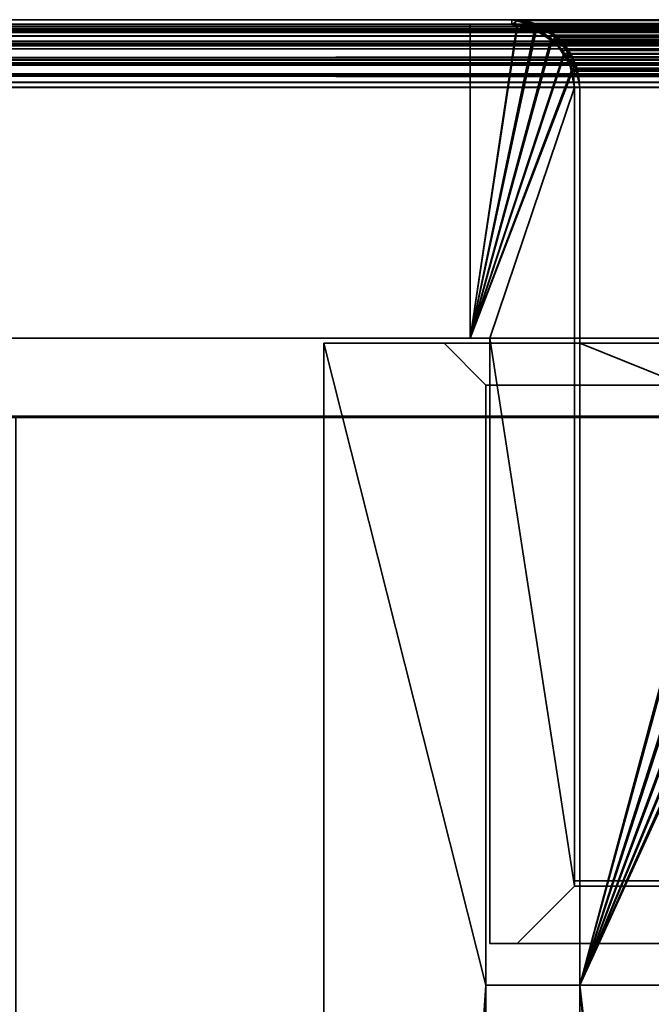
# Model space of a CAD drawing. Header units: millimetres. Extents: x -490 to 6690, y -115 to 152.
# Tile 289 of 656: x 1110 to 1140, y 105 to 152. Entities that reach past the tile are written whole.
import ezdxf

# ---------------------------------------------------------------- set-up
doc = ezdxf.new("R2010")
doc.units = ezdxf.units.MM
doc.layers.add('151', color=253, linetype='Continuous')

# ---------------------------------------------------------------- blocks, each defined once
blk = doc.blocks.new('UG_SURFACE_002')
at = {"layer": '151', "color": 252, "linetype": 'Continuous', "lineweight": 35}
for points in [[(960, 133.2, 2202.5), (2040, 133.2, 2202.5), (1890, 133.2, 2052.5), (1110, 133.2, 2052.5)], [(2040, -6.2, 2202.5), (2040, 133.2, 2202.5), (960, 133.2, 2202.5), (960, -6.2, 2202.5)], [(1110, -6.2, 2052.5), (1110, 133.2, 2052.5), (1890, 133.2, 2052.5), (1890, -6.2, 2052.5)]]:
    blk.add_3dface(points, dxfattribs=at)
blk = doc.blocks.new('UG_SURFACE_131')
at = {"layer": '151', "color": 254, "linetype": 'Continuous', "lineweight": 35}
for points in [[(1124.75, 136.75, 2032.75), (1124.75, -10, 2032.75), (1132.5, 106, 2025)], [(1132.5, 106, 2025), (1132.5, 134.75, 2025), (1130.5, 136.75, 2027), (1124.75, 136.75, 2032.75)], [(1124.75, 136.75, -7.5), (1130.5, 136.75, -7.5), (1132.5, 134.75, -7.5), (1132.5, 106, -7.5)], [(1132.5, 106, -7.5), (1124.75, -10, -7.5), (1124.75, 136.75, -7.5)], [(1124.75, -10, 2032.75), (1124.75, 136.75, 2032.75), (1124.75, 136.75, -7.5), (1124.75, -10, -7.5)], [(1124.75, 136.75, 2032.75), (1130.5, 136.75, 2027), (1130.5, 136.75, -7.5), (1124.75, 136.75, -7.5)], [(1130.5, 136.75, 2027), (1132.5, 134.75, 2025), (1132.5, 134.75, -7.5), (1130.5, 136.75, -7.5)], [(1137, 136.75, 2020.5), (1143.75, 136.75, 2013.75), (1143.75, 136.75, -7.5), (1137, 136.75, -7.5)], [(1137, 106, 2020.5), (1137, 136.75, 2020.5), (1137, 136.75, -7.5), (1137, 106, -7.5)], [(1145.324, 136.348, 2012.176), (1143.75, 136.75, 2013.75), (1137, 136.75, 2020.5), (1137, 106, 2020.5)], [(1148.69, 132.052, -7.5), (1137, 136.75, -7.5), (1143.75, 136.75, -7.5), (1145.332, 136.435, -7.5)], [(1137, 106, -7.5), (1137, 136.75, -7.5), (1148.69, 132.052, -7.5), (1148.75, 131.75, -7.5)], [(1146.682, 135.674, 2010.818), (1146.148, 136.138, 2011.352), (1145.324, 136.348, 2012.176), (1137, 106, 2020.5)], [(1147.766, 134.72, 2009.734), (1147.753, 134.745, 2009.747), (1146.682, 135.674, 2010.818), (1137, 106, 2020.5)], [(1132.5, 134.75, 2025), (1132.5, 106, 2025), (1132.5, 106, -7.5), (1132.5, 134.75, -7.5)], [(1137, 106, 2020.5), (1148.467, 133.372, 2009.033), (1147.766, 134.72, 2009.734)], [(1148.702, 132.05, 2008.798), (1148.503, 133.303, 2008.997), (1148.467, 133.372, 2009.033), (1137, 106, 2020.5)], [(1137, 106, 2020.5), (1137, 21, 2020.5), (1148.75, 131.75, 2008.75), (1148.702, 132.05, 2008.798)], [(1141, 13, 2016.5), (1145, 13, 2012.5), (1148.75, 131.75, 2008.75), (1137, 21, 2020.5)], [(1148.75, 131.75, -7.5), (1148.75, 5, -7.5), (1137, 106, -7.5)], [(1132.5, 21, 2025), (1132.5, 106, 2025), (1124.75, -10, 2032.75)], [(1124.75, -10, -7.5), (1132.5, 106, -7.5), (1132.5, 21, -7.5)], [(1132.5, 106, 2025), (1137, 106, 2020.5), (1137, 106, -7.5), (1132.5, 106, -7.5)], [(1132.5, 21, 2025), (1137, 21, 2020.5), (1137, 106, 2020.5), (1132.5, 106, 2025)], [(1132.5, 106, -7.5), (1137, 106, -7.5), (1137, 21, -7.5), (1132.5, 21, -7.5)], [(1137, 21, -7.5), (1137, 106, -7.5), (1145, 13, -7.5), (1141, 13, -7.5)], [(1145, 13, -7.5), (1137, 106, -7.5), (1148.75, 5, -7.5)]]:
    blk.add_3dface(points, dxfattribs=at)
blk = doc.blocks.new('UG_SURFACE_132')
at = {"layer": '151', "color": 7, "linetype": 'Continuous', "lineweight": 35}
for points in [[(1137, 137, -7.5), (1143.75, 137, -7.5), (1143.75, 136.75, -7.5), (1137, 136.75, -7.5)], [(1137, 137, 2020.5), (1137, 137, -7.5), (1137, 136.75, -7.5), (1137, 136.75, 2020.5)], [(1143.75, 137, 2013.75), (1143.75, 137, -7.5), (1137, 137, -7.5), (1137, 137, 2020.5)], [(1143.75, 137, 2013.75), (1137, 137, 2020.5), (1137, 136.75, 2020.5), (1143.75, 136.75, 2013.75)], [(1143.75, 136.75, 2013.75), (1137, 136.75, 2020.5), (1137, 136.75, -7.5), (1143.75, 136.75, -7.5)]]:
    blk.add_3dface(points, dxfattribs=at)
blk = doc.blocks.new('UG_SURFACE_133')
at = {"layer": '151', "color": 254, "linetype": 'Continuous', "lineweight": 35}
for points in [[(1124.75, 136.75, 2032.75), (1130.5, 136.75, 2027), (1132.5, 134.75, 2025), (1132.5, 106, 2025)], [(1132.5, 106, 2025), (1124.75, -10, 2032.75), (1124.75, 136.75, 2032.75)], [(1869.5, 136.75, 2027), (1130.5, 136.75, 2027), (1124.75, 136.75, 2032.75), (1875.25, 136.75, 2032.75)], [(1875.25, -10, 2032.75), (1875.25, 136.75, 2032.75), (1124.75, 136.75, 2032.75), (1124.75, -10, 2032.75)], [(1869.5, 136.75, 2027), (1867.5, 134.75, 2025), (1132.5, 134.75, 2025), (1130.5, 136.75, 2027)], [(1856.25, 136.75, 2013.75), (1143.75, 136.75, 2013.75), (1137, 136.75, 2020.5), (1863, 136.75, 2020.5)], [(1863, 106, 2020.5), (1863, 136.75, 2020.5), (1137, 136.75, 2020.5), (1137, 106, 2020.5)], [(1137, 106, 2020.5), (1137, 136.75, 2020.5), (1143.75, 136.75, 2013.75), (1145.19, 136.501, 2012.31)], [(1145.19, 136.501, 2012.31), (1145.429, 136.46, 2012.071), (1146.494, 135.82, 2011.006), (1137, 106, 2020.5)], [(1137, 106, 2020.5), (1146.494, 135.82, 2011.006), (1147.118, 135.446, 2010.382), (1147.616, 134.82, 2009.884)], [(1867.5, 134.75, 2025), (1867.5, 106, 2025), (1132.5, 106, 2025), (1132.5, 134.75, 2025)], [(1137, 106, 2020.5), (1147.616, 134.82, 2009.884), (1148.106, 134.205, 2009.394), (1148.38, 133.537, 2009.12)], [(1148.38, 133.537, 2009.12), (1148.576, 133.058, 2008.924), (1148.698, 132.138, 2008.802), (1137, 106, 2020.5)], [(1148.698, 132.138, 2008.802), (1148.75, 131.75, 2008.75), (1137, 21, 2020.5), (1137, 106, 2020.5)], [(1137, 21, 2020.5), (1148.75, 131.75, 2008.75), (1145, 13, 2012.5), (1141, 13, 2016.5)], [(1124.75, -10, 2032.75), (1132.5, 106, 2025), (1132.5, 21, 2025)], [(1863, 106, 2020.5), (1137, 106, 2020.5), (1132.5, 106, 2025), (1867.5, 106, 2025)], [(1132.5, 106, 2025), (1137, 106, 2020.5), (1137, 21, 2020.5), (1132.5, 21, 2025)]]:
    blk.add_3dface(points, dxfattribs=at)
blk = doc.blocks.new('UG_SURFACE_134')
at = {"layer": '151', "color": 7, "linetype": 'Continuous', "lineweight": 35}
for points in [[(1143.75, 136.75, 2013.75), (1137, 136.75, 2020.5), (1137, 137, 2020.5), (1143.75, 137, 2013.75)], [(1863, 137, 2020.5), (1856.25, 137, 2013.75), (1143.75, 137, 2013.75), (1137, 137, 2020.5)], [(1863, 137, 2020.5), (1137, 137, 2020.5), (1137, 136.75, 2020.5), (1863, 136.75, 2020.5)], [(1863, 136.75, 2020.5), (1137, 136.75, 2020.5), (1143.75, 136.75, 2013.75), (1856.25, 136.75, 2013.75)]]:
    blk.add_3dface(points, dxfattribs=at)
blk = doc.blocks.new('UG_SURFACE_169')
at = {"layer": '151', "color": 7, "linetype": 'Continuous', "lineweight": 35}
for points in [[(1133.75, 152.25, 2023.75), (1133.75, 152.25, -7.5), (1059.75, 152.25, -7.5), (1059.75, 152.25, 2097.75)], [(1059.75, 152.25, -7.5), (1133.75, 152.25, -7.5), (1133.75, 152, -7.5), (1059.75, 152, -7.5)], [(1059.75, 152, 2097.75), (1133.75, 152, 2023.75), (1133.75, 152.25, 2023.75), (1059.75, 152.25, 2097.75)], [(1133.75, 152, 2023.75), (1059.75, 152, 2097.75), (1059.75, 152, -7.5), (1133.75, 152, -7.5)], [(1134.863, 152.039, -7.5), (1133.75, 152.25, 2023.75), (1134.937, 151.947, 2022.563)], [(1134.863, 152.039, -7.5), (1133.927, 152.216, -7.5), (1133.75, 152.25, 2023.75)], [(1133.927, 152.216, -7.5), (1133.75, 152.25, -7.5), (1133.75, 152.25, 2023.75)], [(1133.914, 151.969, -7.5), (1133.75, 152, -7.5), (1133.75, 152.25, -7.5), (1133.927, 152.216, -7.5)], [(1134.937, 151.947, 2022.563), (1133.75, 152.25, 2023.75), (1133.75, 152, 2023.75), (1134.848, 151.737, 2022.652)], [(1133.75, 152, -7.5), (1133.914, 151.969, -7.5), (1134.848, 151.737, 2022.652)], [(1134.848, 151.737, 2022.652), (1133.75, 152, 2023.75), (1133.75, 152, -7.5)], [(1134.777, 151.803, -7.5), (1133.914, 151.969, -7.5), (1133.927, 152.216, -7.5), (1134.863, 152.039, -7.5)], [(1134.848, 151.737, 2022.652), (1133.914, 151.969, -7.5), (1134.777, 151.803, -7.5)], [(1134.846, 151.79, -7.5), (1134.777, 151.803, -7.5), (1134.863, 152.039, -7.5), (1134.937, 152.026, -7.5)], [(1134.852, 151.786, -7.5), (1134.846, 151.79, -7.5), (1134.937, 152.026, -7.5), (1134.945, 152.02, -7.5)], [(1134.848, 151.737, 2022.652), (1135.11, 151.674, 2022.39), (1135.309, 151.852, 2022.192), (1134.937, 151.947, 2022.563)], [(1134.945, 152.02, -7.5), (1135.695, 151.529, -7.5), (1135.545, 151.334, -7.5), (1134.852, 151.786, -7.5)], [(1134.937, 151.947, 2022.563), (1134.937, 152.026, -7.5), (1134.863, 152.039, -7.5)], [(1134.937, 151.947, 2022.563), (1134.945, 152.02, -7.5), (1134.937, 152.026, -7.5)], [(1135.695, 151.529, -7.5), (1134.945, 152.02, -7.5), (1134.937, 151.947, 2022.563)], [(1135.695, 151.529, -7.5), (1134.937, 151.947, 2022.563), (1135.309, 151.852, 2022.192)], [(1134.848, 151.737, 2022.652), (1134.777, 151.803, -7.5), (1134.846, 151.79, -7.5)], [(1134.846, 151.79, -7.5), (1134.852, 151.786, -7.5), (1134.848, 151.737, 2022.652)], [(1135.11, 151.674, 2022.39), (1134.848, 151.737, 2022.652), (1134.852, 151.786, -7.5)], [(1134.852, 151.786, -7.5), (1135.545, 151.334, -7.5), (1135.864, 151.101, 2021.636)], [(1135.864, 151.101, 2021.636), (1135.11, 151.674, 2022.39), (1134.852, 151.786, -7.5)], [(1136.021, 151.235, 2021.479), (1135.309, 151.852, 2022.192), (1135.11, 151.674, 2022.39), (1135.864, 151.101, 2021.636)], [(1135.309, 151.852, 2022.192), (1136.048, 151.298, -7.5), (1135.695, 151.529, -7.5)], [(1135.309, 151.852, 2022.192), (1136.021, 151.235, 2021.479), (1136.048, 151.298, -7.5)], [(1135.871, 151.121, -7.5), (1135.545, 151.334, -7.5), (1135.695, 151.529, -7.5), (1136.048, 151.298, -7.5)], [(1135.545, 151.334, -7.5), (1135.871, 151.121, -7.5), (1135.864, 151.101, 2021.636)], [(1135.864, 151.101, 2021.636), (1135.96, 151.029, 2021.54), (1136.021, 151.235, 2021.479)], [(1135.96, 151.029, 2021.54), (1135.864, 151.101, 2021.636), (1135.871, 151.121, -7.5)], [(1136.048, 151.298, -7.5), (1136.352, 150.843, -7.5), (1136.154, 150.702, -7.5), (1135.871, 151.121, -7.5)], [(1135.871, 151.121, -7.5), (1136.454, 150.299, 2021.046), (1135.96, 151.029, 2021.54)], [(1135.871, 151.121, -7.5), (1136.154, 150.702, -7.5), (1136.523, 150.093, 2020.977)], [(1136.523, 150.093, 2020.977), (1136.454, 150.299, 2021.046), (1135.871, 151.121, -7.5)], [(1136.352, 150.947, 2021.148), (1136.021, 151.235, 2021.479), (1135.96, 151.029, 2021.54), (1136.454, 150.299, 2021.046)], [(1136.352, 150.843, -7.5), (1136.048, 151.298, -7.5), (1136.021, 151.235, 2021.479)], [(1136.021, 151.235, 2021.479), (1136.755, 150.237, -7.5), (1136.352, 150.843, -7.5)], [(1136.755, 150.237, -7.5), (1136.021, 151.235, 2021.479), (1136.352, 150.947, 2021.148)], [(1136.352, 150.947, 2021.148), (1136.764, 150.195, -7.5), (1136.755, 150.237, -7.5)], [(1136.352, 150.947, 2021.148), (1136.753, 150.176, 2020.747), (1136.764, 150.195, -7.5)], [(1136.454, 150.299, 2021.046), (1136.753, 150.176, 2020.747), (1136.352, 150.947, 2021.148)], [(1136.505, 150.18, -7.5), (1136.154, 150.702, -7.5), (1136.352, 150.843, -7.5), (1136.755, 150.237, -7.5)], [(1136.154, 150.702, -7.5), (1136.505, 150.18, -7.5), (1136.523, 150.093, 2020.977)], [(1136.753, 150.176, 2020.747), (1136.454, 150.299, 2021.046), (1136.523, 150.093, 2020.977)], [(1136.505, 150.18, -7.5), (1136.755, 150.237, -7.5), (1136.764, 150.195, -7.5)], [(1136.522, 150.101, -7.5), (1136.505, 150.18, -7.5), (1136.764, 150.195, -7.5)], [(1136.505, 150.18, -7.5), (1136.522, 150.101, -7.5), (1136.523, 150.093, 2020.977)], [(1136.764, 150.195, -7.5), (1136.807, 149.976, -7.5), (1136.564, 149.899, -7.5), (1136.522, 150.101, -7.5)], [(1136.522, 150.101, -7.5), (1136.564, 149.899, -7.5), (1136.75, 149, 2020.75)], [(1136.75, 149, 2020.75), (1136.695, 149.571, 2020.805), (1136.522, 150.101, -7.5)], [(1136.695, 149.571, 2020.805), (1136.523, 150.093, 2020.977), (1136.522, 150.101, -7.5)], [(1136.523, 150.093, 2020.977), (1136.695, 149.571, 2020.805), (1136.839, 150.01, 2020.661), (1136.753, 150.176, 2020.747)], [(1137, 149, 2020.5), (1136.839, 150.01, 2020.661), (1136.695, 149.571, 2020.805), (1136.75, 149, 2020.75)], [(1136.807, 149.976, -7.5), (1136.764, 150.195, -7.5), (1136.753, 150.176, 2020.747)], [(1136.807, 149.976, -7.5), (1136.753, 150.176, 2020.747), (1136.839, 150.01, 2020.661)], [(1136.839, 150.01, 2020.661), (1137, 149, -7.5), (1136.807, 149.976, -7.5)], [(1136.839, 150.01, 2020.661), (1137, 149, 2020.5), (1137, 149, -7.5)], [(1136.75, 149, -7.5), (1136.564, 149.899, -7.5), (1136.807, 149.976, -7.5), (1137, 149, -7.5)], [(1136.564, 149.899, -7.5), (1136.75, 149, -7.5), (1136.75, 149, 2020.75)], [(1137, 149, -7.5), (1137, 111, -7.5), (1136.75, 111, -7.5), (1136.75, 149, -7.5)], [(1136.75, 111, 2020.75), (1136.75, 149, 2020.75), (1136.75, 149, -7.5), (1136.75, 111, -7.5)], [(1136.75, 149, 2020.75), (1136.75, 111, 2020.75), (1137, 111, 2020.5), (1137, 149, 2020.5)], [(1137, 111, -7.5), (1137, 149, -7.5), (1137, 149, 2020.5), (1137, 111, 2020.5)], [(1136.75, 111, 2020.75), (1136.75, 111, -7.5), (1137, 111, -7.5), (1137, 111, 2020.5)]]:
    blk.add_3dface(points, dxfattribs=at)
blk = doc.blocks.new('UG_SURFACE_170')
at = {"layer": '151', "color": 41, "linetype": 'Continuous', "lineweight": 35}
for points in [[(1061.75, 137, -7.5), (1061.75, 152, -7.5), (1131.75, 152, -7.5), (1131.75, 137, -7.5)], [(1131.75, 152, 2025.75), (1131.75, 152, -7.5), (1061.75, 152, -7.5), (1061.75, 152, 2095.75)], [(1131.75, 137, 2025.75), (1131.75, 152, 2025.75), (1061.75, 152, 2095.75), (1061.75, 137, 2095.75)], [(1131.75, 137, -7.5), (1131.75, 152, -7.5), (1131.75, 152, 2025.75), (1131.75, 137, 2025.75)], [(1061.75, 137, 2095.75), (1061.75, 137, -7.5), (1131.75, 137, -7.5), (1131.75, 137, 2025.75)]]:
    blk.add_3dface(points, dxfattribs=at)
blk = doc.blocks.new('UG_SURFACE_171')
at = {"layer": '151', "color": 14, "linetype": 'Continuous', "lineweight": 35}
for points in [[(1131.75, 152, -7.5), (1131.75, 137, -7.5), (1131.75, 137, 2025.75), (1131.75, 152, 2025.75)], [(1131.75, 137, -7.5), (1131.75, 152, -7.5), (1133.75, 152, -7.5), (1134.02, 151.946, -7.5)], [(1134.021, 151.931, 2023.479), (1133.75, 152, 2023.75), (1131.75, 152, 2025.75), (1131.75, 137, 2025.75)], [(1133.75, 152, 2023.75), (1133.75, 152, -7.5), (1131.75, 152, -7.5), (1131.75, 152, 2025.75)], [(1134.02, 151.946, -7.5), (1134.898, 151.772, -7.5), (1134.917, 151.759, -7.5), (1131.75, 137, -7.5)], [(1131.75, 137, 2025.75), (1134.912, 151.703, 2022.588), (1134.021, 151.931, 2023.479)], [(1133.75, 152, -7.5), (1133.75, 152, 2023.75), (1134.021, 151.931, 2023.479)], [(1134.021, 151.931, 2023.479), (1134.02, 151.946, -7.5), (1133.75, 152, -7.5)], [(1134.02, 151.946, -7.5), (1134.021, 151.931, 2023.479), (1134.912, 151.703, 2022.588)], [(1134.912, 151.703, 2022.588), (1134.898, 151.772, -7.5), (1134.02, 151.946, -7.5)], [(1131.75, 137, -7.5), (1134.917, 151.759, -7.5), (1135.671, 151.255, -7.5)], [(1131.75, 137, 2025.75), (1135.663, 151.221, 2021.837), (1135.189, 151.633, 2022.311), (1134.912, 151.703, 2022.588)], [(1134.912, 151.703, 2022.588), (1134.917, 151.759, -7.5), (1134.898, 151.772, -7.5)], [(1134.917, 151.759, -7.5), (1134.912, 151.703, 2022.588), (1135.189, 151.633, 2022.311)], [(1135.189, 151.633, 2022.311), (1135.671, 151.255, -7.5), (1134.917, 151.759, -7.5)], [(1135.189, 151.633, 2022.311), (1135.663, 151.221, 2021.837), (1135.671, 151.255, -7.5)], [(1131.75, 137, -7.5), (1135.671, 151.255, -7.5), (1135.871, 151.121, -7.5), (1136.238, 150.573, -7.5)], [(1131.75, 137, 2025.75), (1136.264, 150.582, 2021.236), (1136.152, 150.797, 2021.348), (1135.663, 151.221, 2021.837)], [(1135.871, 151.121, -7.5), (1135.671, 151.255, -7.5), (1135.663, 151.221, 2021.837)], [(1135.871, 151.121, -7.5), (1135.663, 151.221, 2021.837), (1136.152, 150.797, 2021.348)], [(1136.152, 150.797, 2021.348), (1136.238, 150.573, -7.5), (1135.871, 151.121, -7.5)], [(1136.626, 149.777, 2020.874), (1136.602, 149.932, 2020.898), (1136.264, 150.582, 2021.236), (1131.75, 137, 2025.75)], [(1131.75, 137, -7.5), (1136.238, 150.573, -7.5), (1136.522, 150.148, -7.5), (1136.596, 149.773, -7.5)], [(1136.152, 150.797, 2021.348), (1136.264, 150.582, 2021.236), (1136.238, 150.573, -7.5)], [(1136.522, 150.148, -7.5), (1136.238, 150.573, -7.5), (1136.264, 150.582, 2021.236)], [(1136.522, 150.148, -7.5), (1136.264, 150.582, 2021.236), (1136.602, 149.932, 2020.898)], [(1136.602, 149.932, 2020.898), (1136.596, 149.773, -7.5), (1136.522, 150.148, -7.5)], [(1131.75, 137, 2025.75), (1132.7, 137, 2024.8), (1136.75, 149, 2020.75), (1136.626, 149.777, 2020.874)], [(1136.596, 149.773, -7.5), (1136.75, 149, -7.5), (1132.7, 137, -7.5), (1131.75, 137, -7.5)], [(1136.602, 149.932, 2020.898), (1136.626, 149.777, 2020.874), (1136.596, 149.773, -7.5)], [(1136.596, 149.773, -7.5), (1136.626, 149.777, 2020.874), (1136.75, 149, 2020.75)], [(1136.75, 149, 2020.75), (1136.75, 149, -7.5), (1136.596, 149.773, -7.5)], [(1132.7, 137, -7.5), (1136.75, 149, -7.5), (1136.75, 110.75, -7.5)], [(1136.75, 110.75, 2020.75), (1136.75, 149, 2020.75), (1132.7, 137, 2024.8)], [(1136.75, 110.75, -7.5), (1136.75, 149, -7.5), (1136.75, 149, 2020.75), (1136.75, 110.75, 2020.75)], [(1131.75, 137, 2025.75), (1131.75, 137, -7.5), (1132.7, 137, -7.5), (1132.7, 137, 2024.8)], [(1132.7, 137, -7.5), (1132.7, 108, -7.5), (1132.7, 108, 2024.8), (1132.7, 137, 2024.8)], [(1136.75, 110.75, -7.5), (1134, 108, -7.5), (1132.7, 108, -7.5), (1132.7, 137, -7.5)], [(1132.7, 137, 2024.8), (1132.7, 108, 2024.8), (1134, 108, 2023.5), (1136.75, 110.75, 2020.75)], [(1134, 108, -7.5), (1136.75, 110.75, -7.5), (1136.75, 110.75, 2020.75), (1134, 108, 2023.5)], [(1132.7, 108, 2024.8), (1132.7, 108, -7.5), (1134, 108, -7.5), (1134, 108, 2023.5)]]:
    blk.add_3dface(points, dxfattribs=at)
blk = doc.blocks.new('UG_SURFACE_172')
at = {"layer": '151', "color": 7, "linetype": 'Continuous', "lineweight": 35}
for points in [[(1057.966, 151.661, 2099.534), (1942.033, 151.646, 2099.533), (1941.341, 152.061, 2098.841)], [(1058.277, 151.897, 2099.223), (1057.966, 151.661, 2099.534), (1941.341, 152.061, 2098.841)], [(1058.277, 151.897, 2099.223), (1941.341, 152.061, 2098.841), (1941.186, 152.088, 2098.686)], [(1941.186, 152.088, 2098.686), (1058.822, 152.028, 2098.678), (1058.277, 151.897, 2099.223)], [(1058.652, 151.737, 2098.848), (1059.75, 152, 2097.75), (1940.25, 152, 2097.75)], [(1940.25, 152, 2097.75), (1941.257, 151.826, 2098.757), (1058.652, 151.737, 2098.848)], [(1058.822, 152.028, 2098.678), (1941.186, 152.088, 2098.686), (1940.25, 152.25, 2097.75)], [(1940.25, 152.25, 2097.75), (1059.75, 152.25, 2097.75), (1058.822, 152.028, 2098.678)], [(1940.25, 152.25, 2097.75), (1866.25, 152.25, 2023.75), (1133.75, 152.25, 2023.75), (1059.75, 152.25, 2097.75)], [(1133.75, 152, 2023.75), (1059.75, 152, 2097.75), (1059.75, 152.25, 2097.75), (1133.75, 152.25, 2023.75)], [(1940.25, 152, 2097.75), (1059.75, 152, 2097.75), (1133.75, 152, 2023.75), (1866.25, 152, 2023.75)], [(1134.006, 152.206, 2023.494), (1133.75, 152.25, 2023.75), (1866.25, 152.25, 2023.75)], [(1133.75, 152, 2023.75), (1133.75, 152.25, 2023.75), (1134.006, 152.206, 2023.494)], [(1134.006, 152.206, 2023.494), (1134.841, 152.061, 2022.659), (1134.757, 151.826, 2022.743), (1133.75, 152, 2023.75)], [(1866.25, 152, 2023.75), (1133.75, 152, 2023.75), (1134.757, 151.826, 2022.743)], [(1866.25, 152.25, 2023.75), (1865.997, 152.189, 2023.497), (1134.006, 152.206, 2023.494)], [(1134.841, 152.061, 2022.659), (1134.006, 152.206, 2023.494), (1865.997, 152.189, 2023.497)], [(1134.849, 151.771, 2022.65), (1134.757, 151.826, 2022.743), (1134.841, 152.061, 2022.659), (1134.924, 152.011, 2022.576)], [(1134.757, 151.826, 2022.743), (1865.152, 151.737, 2022.652), (1866.25, 152, 2023.75)], [(1134.841, 152.061, 2022.659), (1865.997, 152.189, 2023.497), (1865.078, 151.969, 2022.578)], [(1865.078, 151.969, 2022.578), (1134.924, 152.011, 2022.576), (1134.841, 152.061, 2022.659)], [(1135.771, 151.218, 2021.729), (1134.849, 151.771, 2022.65), (1134.924, 152.011, 2022.576), (1135.775, 151.501, 2021.725)], [(1134.924, 152.011, 2022.576), (1865.078, 151.969, 2022.578), (1864.777, 151.897, 2022.277)], [(1864.777, 151.897, 2022.277), (1135.775, 151.501, 2021.725), (1134.924, 152.011, 2022.576)], [(1864.777, 151.897, 2022.277), (1864.233, 151.484, 2021.733), (1135.775, 151.501, 2021.725)], [(1942.033, 151.646, 2099.533), (1057.966, 151.661, 2099.534), (1057.356, 151.198, 2100.144)], [(1057.356, 151.198, 2100.144), (1942.439, 151.402, 2099.939), (1942.033, 151.646, 2099.533)], [(1057.356, 151.198, 2100.144), (1942.763, 150.996, 2100.263), (1942.439, 151.402, 2099.939)], [(1942.362, 151.103, 2099.862), (1057.635, 151.101, 2099.865), (1058.39, 151.674, 2099.11)], [(1942.271, 151.218, 2099.771), (1058.39, 151.674, 2099.11), (1058.652, 151.737, 2098.848)], [(1942.271, 151.218, 2099.771), (1942.362, 151.103, 2099.862), (1058.39, 151.674, 2099.11)], [(1941.257, 151.826, 2098.757), (1941.349, 151.771, 2098.849), (1058.652, 151.737, 2098.848)], [(1058.652, 151.737, 2098.848), (1941.349, 151.771, 2098.849), (1942.271, 151.218, 2099.771)], [(1134.757, 151.826, 2022.743), (1134.849, 151.771, 2022.65), (1865.152, 151.737, 2022.652)], [(1864.89, 151.674, 2022.39), (1134.849, 151.771, 2022.65), (1135.771, 151.218, 2021.729)], [(1864.89, 151.674, 2022.39), (1865.152, 151.737, 2022.652), (1134.849, 151.771, 2022.65)], [(1135.771, 151.218, 2021.729), (1864.135, 151.101, 2021.635), (1864.89, 151.674, 2022.39)], [(1135.775, 151.501, 2021.725), (1135.939, 151.402, 2021.561), (1135.771, 151.218, 2021.729)], [(1135.862, 151.103, 2021.638), (1135.771, 151.218, 2021.729), (1135.939, 151.402, 2021.561)], [(1135.939, 151.402, 2021.561), (1135.775, 151.501, 2021.725), (1864.233, 151.484, 2021.733)], [(1136.364, 150.473, 2021.137), (1135.862, 151.103, 2021.638), (1135.939, 151.402, 2021.561), (1136.441, 150.772, 2021.059)], [(1135.939, 151.402, 2021.561), (1864.233, 151.484, 2021.733), (1863.856, 151.198, 2021.356)], [(1863.856, 151.198, 2021.356), (1136.441, 150.772, 2021.059), (1135.939, 151.402, 2021.561)], [(1942.763, 150.996, 2100.263), (1057.23, 151.012, 2100.27), (1056.821, 150.408, 2100.679)], [(1056.821, 150.408, 2100.679), (1943.081, 150.596, 2100.581), (1942.763, 150.996, 2100.263)], [(1057.046, 150.299, 2100.454), (1057.54, 151.029, 2099.96), (1942.863, 150.473, 2100.363)], [(1057.356, 151.198, 2100.144), (1057.23, 151.012, 2100.27), (1942.763, 150.996, 2100.263)], [(1942.863, 150.473, 2100.363), (1057.54, 151.029, 2099.96), (1057.635, 151.101, 2099.865)], [(1057.635, 151.101, 2099.865), (1942.362, 151.103, 2099.862), (1942.863, 150.473, 2100.363)], [(1135.771, 151.218, 2021.729), (1135.862, 151.103, 2021.638), (1864.135, 151.101, 2021.635)], [(1135.862, 151.103, 2021.638), (1863.546, 150.299, 2021.046), (1864.04, 151.029, 2021.54)], [(1863.546, 150.299, 2021.046), (1135.862, 151.103, 2021.638), (1136.364, 150.473, 2021.137)], [(1864.04, 151.029, 2021.54), (1864.135, 151.101, 2021.635), (1135.862, 151.103, 2021.638)], [(1863.856, 151.198, 2021.356), (1863.565, 150.768, 2021.065), (1136.441, 150.772, 2021.059)], [(1056.74, 150.165, 2100.76), (1943.259, 150.162, 2100.759), (1943.081, 150.596, 2100.581)], [(1056.821, 150.408, 2100.679), (1056.74, 150.165, 2100.76), (1943.081, 150.596, 2100.581)], [(1942.863, 150.473, 2100.363), (1056.977, 150.092, 2100.523), (1057.046, 150.299, 2100.454)], [(1942.863, 150.473, 2100.363), (1943.022, 150.088, 2100.522), (1056.977, 150.092, 2100.523)], [(1136.441, 150.772, 2021.059), (1136.581, 150.596, 2020.919), (1136.364, 150.473, 2021.137)], [(1136.522, 150.087, 2020.978), (1136.364, 150.473, 2021.137), (1136.581, 150.596, 2020.919), (1136.854, 149.931, 2020.646)], [(1136.364, 150.473, 2021.137), (1863.477, 150.092, 2020.977), (1863.546, 150.299, 2021.046)], [(1136.364, 150.473, 2021.137), (1136.522, 150.087, 2020.978), (1863.477, 150.092, 2020.977)], [(1136.581, 150.596, 2020.919), (1136.441, 150.772, 2021.059), (1863.565, 150.768, 2021.065)], [(1136.581, 150.596, 2020.919), (1863.565, 150.768, 2021.065), (1863.321, 150.408, 2020.821)], [(1863.321, 150.408, 2020.821), (1136.854, 149.931, 2020.646), (1136.581, 150.596, 2020.919)], [(1943.259, 150.162, 2100.759), (1056.74, 150.165, 2100.76), (1056.559, 149.619, 2100.94)], [(1056.559, 149.619, 2100.94), (1943.387, 149.85, 2100.887), (1943.259, 150.162, 2100.759)], [(1056.805, 149.571, 2100.695), (1056.977, 150.092, 2100.523), (1943.022, 150.088, 2100.522)], [(1943.022, 150.088, 2100.522), (1943.146, 149.785, 2100.646), (1056.805, 149.571, 2100.695)], [(1863.305, 149.571, 2020.805), (1863.477, 150.092, 2020.977), (1136.522, 150.087, 2020.978)], [(1863.305, 149.571, 2020.805), (1136.522, 150.087, 2020.978), (1136.645, 149.785, 2020.854)], [(1136.854, 149.931, 2020.646), (1136.645, 149.785, 2020.854), (1136.522, 150.087, 2020.978)], [(1863.321, 150.408, 2020.821), (1863.16, 149.923, 2020.66), (1136.854, 149.931, 2020.646)], [(1056.559, 149.619, 2100.94), (1056.525, 149.256, 2100.975), (1943.466, 149.253, 2100.966)], [(1056.559, 149.619, 2100.94), (1943.466, 149.253, 2100.966), (1943.387, 149.85, 2100.887)], [(1943.25, 149, 2100.75), (1056.75, 149, 2100.75), (1056.805, 149.571, 2100.695)], [(1943.146, 149.785, 2100.646), (1943.25, 149, 2100.75), (1056.805, 149.571, 2100.695)], [(1136.645, 149.785, 2020.854), (1136.854, 149.931, 2020.646), (1136.887, 149.85, 2020.613)], [(1136.887, 149.85, 2020.613), (1137, 149, 2020.5), (1136.75, 149, 2020.75), (1136.645, 149.785, 2020.854)], [(1136.645, 149.785, 2020.854), (1863.25, 149, 2020.75), (1863.305, 149.571, 2020.805)], [(1136.645, 149.785, 2020.854), (1136.75, 149, 2020.75), (1863.25, 149, 2020.75)], [(1136.887, 149.85, 2020.613), (1136.854, 149.931, 2020.646), (1863.16, 149.923, 2020.66)], [(1136.887, 149.85, 2020.613), (1863.16, 149.923, 2020.66), (1863.059, 149.619, 2020.56)], [(1863.059, 149.619, 2020.56), (1137, 149, 2020.5), (1136.887, 149.85, 2020.613)], [(1863.059, 149.619, 2020.56), (1863, 149, 2020.5), (1137, 149, 2020.5)], [(1943.466, 149.253, 2100.966), (1056.525, 149.256, 2100.975), (1056.5, 149, 2101)], [(1056.5, 149, 2101), (1943.5, 149, 2101), (1943.466, 149.253, 2100.966)], [(1056.5, 149, 2101), (1056.5, 133.25, 2101), (1943.5, 133.25, 2101), (1943.5, 149, 2101)], [(1943.25, 149, 2100.75), (1943.25, 133.25, 2100.75), (1056.75, 133.25, 2100.75), (1056.75, 149, 2100.75)], [(1863.25, 111, 2020.75), (1863.25, 149, 2020.75), (1136.75, 149, 2020.75), (1136.75, 111, 2020.75)], [(1137, 149, 2020.5), (1137, 111, 2020.5), (1136.75, 111, 2020.75), (1136.75, 149, 2020.75)], [(1137, 111, 2020.5), (1137, 149, 2020.5), (1863, 149, 2020.5), (1863, 111, 2020.5)], [(1943.25, 133.25, 2100.75), (1943.5, 133.25, 2101), (1056.5, 133.25, 2101), (1056.75, 133.25, 2100.75)], [(1863, 111, 2020.5), (1863.25, 111, 2020.75), (1136.75, 111, 2020.75), (1137, 111, 2020.5)]]:
    blk.add_3dface(points, dxfattribs=at)
blk = doc.blocks.new('UG_SURFACE_173')
at = {"layer": '151', "color": 14, "linetype": 'Continuous', "lineweight": 35}
for points in [[(1131.75, 152, 2025.75), (1131.75, 137, 2025.75), (1868.25, 137, 2025.75), (1868.25, 152, 2025.75)], [(1131.75, 137, 2025.75), (1131.75, 152, 2025.75), (1133.75, 152, 2023.75), (1133.986, 151.959, 2023.514)], [(1868.25, 152, 2025.75), (1866.25, 152, 2023.75), (1133.75, 152, 2023.75), (1131.75, 152, 2025.75)], [(1131.75, 137, 2025.75), (1133.986, 151.959, 2023.514), (1134.757, 151.826, 2022.743), (1134.834, 151.78, 2022.666)], [(1133.986, 151.959, 2023.514), (1133.75, 152, 2023.75), (1866.25, 152, 2023.75)], [(1866.25, 152, 2023.75), (1866.017, 151.944, 2023.517), (1133.986, 151.959, 2023.514)], [(1134.757, 151.826, 2022.743), (1133.986, 151.959, 2023.514), (1866.017, 151.944, 2023.517)], [(1134.757, 151.826, 2022.743), (1866.017, 151.944, 2023.517), (1865.168, 151.741, 2022.668)], [(1134.834, 151.78, 2022.666), (1135.62, 151.308, 2021.88), (1131.75, 137, 2025.75)], [(1865.168, 151.741, 2022.668), (1134.834, 151.78, 2022.666), (1134.757, 151.826, 2022.743)], [(1134.834, 151.78, 2022.666), (1865.168, 151.741, 2022.668), (1864.89, 151.674, 2022.39)], [(1864.89, 151.674, 2022.39), (1135.62, 151.308, 2021.88), (1134.834, 151.78, 2022.666)], [(1864.89, 151.674, 2022.39), (1864.388, 151.293, 2021.888), (1135.62, 151.308, 2021.88)], [(1131.75, 137, 2025.75), (1135.62, 151.308, 2021.88), (1135.771, 151.218, 2021.729), (1136.234, 150.636, 2021.266)], [(1135.771, 151.218, 2021.729), (1135.62, 151.308, 2021.88), (1864.388, 151.293, 2021.888)], [(1135.771, 151.218, 2021.729), (1864.388, 151.293, 2021.888), (1864.04, 151.029, 2021.54)], [(1864.04, 151.029, 2021.54), (1136.234, 150.636, 2021.266), (1135.771, 151.218, 2021.729)], [(1864.04, 151.029, 2021.54), (1863.771, 150.632, 2021.271), (1136.234, 150.636, 2021.266)], [(1131.75, 137, 2025.75), (1136.234, 150.636, 2021.266), (1136.364, 150.473, 2021.137), (1136.615, 149.86, 2020.885)], [(1136.364, 150.473, 2021.137), (1136.234, 150.636, 2021.266), (1863.771, 150.632, 2021.271)], [(1136.364, 150.473, 2021.137), (1863.771, 150.632, 2021.271), (1863.546, 150.299, 2021.046)], [(1863.546, 150.299, 2021.046), (1136.615, 149.86, 2020.885), (1136.364, 150.473, 2021.137)], [(1863.546, 150.299, 2021.046), (1863.398, 149.852, 2020.898), (1136.615, 149.86, 2020.885)], [(1131.75, 137, 2025.75), (1136.615, 149.86, 2020.885), (1136.645, 149.785, 2020.854)], [(1136.645, 149.785, 2020.854), (1136.75, 149, 2020.75), (1132.7, 137, 2024.8), (1131.75, 137, 2025.75)], [(1136.645, 149.785, 2020.854), (1136.615, 149.86, 2020.885), (1863.398, 149.852, 2020.898)], [(1136.645, 149.785, 2020.854), (1863.398, 149.852, 2020.898), (1863.305, 149.571, 2020.805)], [(1863.305, 149.571, 2020.805), (1136.75, 149, 2020.75), (1136.645, 149.785, 2020.854)], [(1863.305, 149.571, 2020.805), (1863.25, 149, 2020.75), (1136.75, 149, 2020.75)], [(1132.7, 137, 2024.8), (1136.75, 149, 2020.75), (1136.75, 110.75, 2020.75)], [(1136.75, 110.75, 2020.75), (1136.75, 149, 2020.75), (1863.25, 149, 2020.75), (1863.25, 110.75, 2020.75)], [(1867.3, 137, 2024.8), (1868.25, 137, 2025.75), (1131.75, 137, 2025.75), (1132.7, 137, 2024.8)], [(1132.7, 137, 2024.8), (1132.7, 108, 2024.8), (1867.3, 108, 2024.8), (1867.3, 137, 2024.8)], [(1136.75, 110.75, 2020.75), (1134, 108, 2023.5), (1132.7, 108, 2024.8), (1132.7, 137, 2024.8)], [(1134, 108, 2023.5), (1136.75, 110.75, 2020.75), (1863.25, 110.75, 2020.75), (1866, 108, 2023.5)], [(1866, 108, 2023.5), (1867.3, 108, 2024.8), (1132.7, 108, 2024.8), (1134, 108, 2023.5)]]:
    blk.add_3dface(points, dxfattribs=at)
blk = doc.blocks.new('UG_SURFACE_174')
at = {"layer": '151', "color": 14, "linetype": 'Continuous', "lineweight": 35}
for points in [[(1058.893, 151.795, 2098.607), (1941.114, 151.851, 2098.614), (1940.25, 152, 2097.75)], [(1940.25, 152, 2097.75), (1059.75, 152, 2097.75), (1058.893, 151.795, 2098.607)], [(1940.25, 152, 2097.75), (1938.25, 152, 2095.75), (1061.75, 152, 2095.75), (1059.75, 152, 2097.75)], [(1938.25, 133.25, 2095.75), (1061.75, 133.25, 2095.75), (1061.75, 152, 2095.75), (1938.25, 152, 2095.75)], [(1941.896, 151.442, 2099.396), (1058.103, 151.456, 2099.397), (1057.54, 151.029, 2099.96)], [(1057.54, 151.029, 2099.96), (1942.271, 151.218, 2099.771), (1941.896, 151.442, 2099.396)], [(1058.103, 151.456, 2099.397), (1941.896, 151.442, 2099.396), (1941.257, 151.826, 2098.757)], [(1058.39, 151.674, 2099.11), (1058.103, 151.456, 2099.397), (1941.257, 151.826, 2098.757)], [(1058.39, 151.674, 2099.11), (1941.257, 151.826, 2098.757), (1941.114, 151.851, 2098.614)], [(1941.114, 151.851, 2098.614), (1058.893, 151.795, 2098.607), (1058.39, 151.674, 2099.11)], [(1057.54, 151.029, 2099.96), (1057.424, 150.858, 2100.076), (1942.569, 150.842, 2100.069)], [(1057.54, 151.029, 2099.96), (1942.569, 150.842, 2100.069), (1942.271, 151.218, 2099.771)], [(1056.972, 150.076, 2100.528), (1943.028, 150.072, 2100.528), (1942.863, 150.473, 2100.363)], [(1057.046, 150.299, 2100.454), (1056.972, 150.076, 2100.528), (1942.863, 150.473, 2100.363)], [(1942.569, 150.842, 2100.069), (1057.424, 150.858, 2100.076), (1057.046, 150.299, 2100.454)], [(1057.046, 150.299, 2100.454), (1942.863, 150.473, 2100.363), (1942.569, 150.842, 2100.069)], [(1943.028, 150.072, 2100.528), (1056.972, 150.076, 2100.528), (1056.805, 149.571, 2100.695)], [(1056.805, 149.571, 2100.695), (1943.146, 149.785, 2100.646), (1943.028, 150.072, 2100.528)], [(1056.805, 149.571, 2100.695), (1056.773, 149.237, 2100.727), (1943.219, 149.233, 2100.719)], [(1056.805, 149.571, 2100.695), (1943.219, 149.233, 2100.719), (1943.146, 149.785, 2100.646)], [(1943.219, 149.233, 2100.719), (1056.773, 149.237, 2100.727), (1056.75, 149, 2100.75)], [(1056.75, 149, 2100.75), (1943.25, 149, 2100.75), (1943.219, 149.233, 2100.719)], [(1056.75, 149, 2100.75), (1056.75, 133.25, 2100.75), (1943.25, 133.25, 2100.75), (1943.25, 149, 2100.75)], [(1938.25, 133.25, 2095.75), (1943.25, 133.25, 2100.75), (1056.75, 133.25, 2100.75), (1061.75, 133.25, 2095.75)]]:
    blk.add_3dface(points, dxfattribs=at)
blk = doc.blocks.new('UG_SURFACE_175')
at = {"layer": '151', "color": 41, "linetype": 'Continuous', "lineweight": 35}
for points in [[(1061.75, 137, 2095.75), (1061.75, 152, 2095.75), (1131.75, 152, 2025.75), (1131.75, 137, 2025.75)], [(1061.75, 152, 2095.75), (1061.75, 137, 2095.75), (1938.25, 137, 2095.75), (1938.25, 152, 2095.75)], [(1938.25, 152, 2095.75), (1868.25, 152, 2025.75), (1131.75, 152, 2025.75), (1061.75, 152, 2095.75)], [(1131.75, 137, 2025.75), (1131.75, 152, 2025.75), (1868.25, 152, 2025.75), (1868.25, 137, 2025.75)], [(1868.25, 137, 2025.75), (1938.25, 137, 2095.75), (1061.75, 137, 2095.75), (1131.75, 137, 2025.75)]]:
    blk.add_3dface(points, dxfattribs=at)

msp = doc.modelspace()

# ---------------------------------------------------------------- linework, layer by layer
at = {"layer": '151', "linetype": 'Continuous', "lineweight": -3}
for p, q in [((1059.75, 152.25, 2097.75), (1133.75, 152.25, 2023.75)), ((1059.75, 152.25, -7.5), (1133.75, 152.25, -7.5)), ((1059.75, 152.25, 2097.75), (1940.25, 152.25, 2097.75)), ((1133.75, 152.25, 2023.75), (1059.75, 152.25, 2097.75)), ((1059.75, 152, 2097.75), (1133.75, 152, 2023.75)), ((1059.75, 152, 2097.75), (1940.25, 152, 2097.75)), ((1059.75, 152, -7.5), (1133.75, 152, -7.5)), ((1133.75, 152, 2023.75), (1059.75, 152, 2097.75)), ((1061.75, 152, 2095.75), (1131.75, 152, 2025.75)), ((1061.75, 152, 2095.75), (1938.25, 152, 2095.75)), ((1061.75, 152, -7.5), (1131.75, 152, -7.5)), ((1131.75, 152, 2025.75), (1061.75, 152, 2095.75)), ((1061.75, 152, 2095.75), (1938.25, 152, 2095.75)), ((1131.75, 152, 2025.75), (1868.25, 152, 2025.75)), ((1131.75, 137, 2025.75), (1131.75, 152, 2025.75)), ((1131.75, 152, -7.5), (1131.75, 137, -7.5)), ((1133.75, 152, 2023.75), (1131.75, 152, 2025.75)), ((1131.75, 152, 2025.75), (1868.25, 152, 2025.75)), ((1131.75, 152, -7.5), (1133.75, 152, -7.5)), ((1131.75, 152, 2025.75), (1131.75, 137, 2025.75)), ((1131.75, 152, 2025.75), (1133.75, 152, 2023.75)), ((1131.75, 137, 2025.75), (1131.75, 152, 2025.75)), ((1131.75, 137, -7.5), (1131.75, 152, -7.5)), ((1131.75, 152, -7.5), (1131.75, 152, 2025.75)), ((1131.75, 152, 2025.75), (1131.75, 137, 2025.75)), ((1131.75, 152, -7.5), (1131.75, 152, 2025.75)), ((1133.75, 152.25, 2023.75), (1866.25, 152.25, 2023.75)), ((1133.75, 152.25, -7.5), (1133.75, 152.25, 2023.75)), ((1133.75, 152, 2023.75), (1866.25, 152, 2023.75)), ((1133.75, 152, -7.5), (1133.75, 152, 2023.75)), ((1133.75, 152, -7.5), (1133.75, 152, 2023.75)), ((1133.75, 152, 2023.75), (1866.25, 152, 2023.75)), ((1056.5, 149, 2101), (1943.5, 149, 2101)), ((1056.75, 149, 2100.75), (1943.25, 149, 2100.75)), ((1056.75, 149, 2100.75), (1943.25, 149, 2100.75)), ((1136.75, 149, 2020.75), (1136.75, 110.75, 2020.75)), ((1136.75, 149, 2020.75), (1863.25, 149, 2020.75)), ((1136.75, 149, 2020.75), (1136.75, 110.75, 2020.75)), ((1136.75, 149, -7.5), (1136.75, 111, -7.5)), ((1136.75, 149, 2020.75), (1136.75, 111, 2020.75)), ((1136.75, 149, -7.5), (1136.75, 149, 2020.75)), ((1136.75, 149, -7.5), (1136.75, 110.75, -7.5)), ((1136.75, 149, 2020.75), (1136.75, 111, 2020.75)), ((1137, 149, -7.5), (1137, 111, -7.5)), ((1137, 149, 2020.5), (1863, 149, 2020.5)), ((1137, 149, -7.5), (1137, 149, 2020.5)), ((1137, 149, 2020.5), (1137, 111, 2020.5)), ((1137, 149, 2020.5), (1137, 111, 2020.5)), ((1061.75, 137, 2095.75), (1938.25, 137, 2095.75)), ((1131.75, 137, 2025.75), (1061.75, 137, 2095.75)), ((1131.75, 137, -7.5), (1061.75, 137, -7.5)), ((1061.75, 137, 2095.75), (1131.75, 137, 2025.75)), ((1131.75, 137, 2025.75), (1868.25, 137, 2025.75)), ((1131.75, 137, 2025.75), (1868.25, 137, 2025.75)), ((1131.75, 137, -7.5), (1131.75, 137, 2025.75)), ((1132.7, 137, 2024.8), (1131.75, 137, 2025.75)), ((1131.75, 137, -7.5), (1131.75, 137, 2025.75)), ((1132.7, 137, -7.5), (1131.75, 137, -7.5)), ((1131.75, 137, 2025.75), (1132.7, 137, 2024.8)), ((1132.7, 108, -7.5), (1132.7, 137, -7.5)), ((1132.7, 137, 2024.8), (1867.3, 137, 2024.8)), ((1132.7, 108, 2024.8), (1132.7, 137, 2024.8)), ((1132.7, 108, 2024.8), (1132.7, 137, 2024.8)), ((1132.7, 137, -7.5), (1132.7, 137, 2024.8)), ((1137, 136.75, 2020.5), (1137, 137, 2020.5)), ((1143.75, 137, -7.5), (1137, 137, -7.5)), ((1143.75, 137, 2013.75), (1137, 137, 2020.5)), ((1137, 136.75, 2020.5), (1137, 137, 2020.5)), ((1137, 137, 2020.5), (1137, 137, -7.5)), ((1137, 137, 2020.5), (1143.75, 137, 2013.75)), ((1863, 137, 2020.5), (1137, 137, 2020.5)), ((1137, 136.75, -7.5), (1137, 137, -7.5)), ((1124.75, 136.75, -7.5), (1130.5, 136.75, -7.5)), ((1124.75, 136.75, 2032.75), (1130.5, 136.75, 2027)), ((1124.75, -10, 2032.75), (1124.75, 136.75, 2032.75)), ((1875.25, 136.75, 2032.75), (1124.75, 136.75, 2032.75)), ((1124.75, 136.75, 2032.75), (1124.75, 136.75, -7.5)), ((1124.75, -10, -7.5), (1124.75, 136.75, -7.5)), ((1130.5, 136.75, 2027), (1124.75, 136.75, 2032.75)), ((1124.75, -10, 2032.75), (1124.75, 136.75, 2032.75)), ((1130.5, 136.75, 2027), (1130.5, 136.75, -7.5)), ((1869.5, 136.75, 2027), (1130.5, 136.75, 2027)), ((1130.5, 136.75, 2027), (1132.5, 134.75, 2025)), ((1130.5, 136.75, 2027), (1132.5, 134.75, 2025)), ((1130.5, 136.75, -7.5), (1132.5, 134.75, -7.5)), ((1137, 136.75, 2020.5), (1143.75, 136.75, 2013.75)), ((1143.75, 136.75, 2013.75), (1137, 136.75, 2020.5)), ((1143.75, 136.75, 2013.75), (1137, 136.75, 2020.5)), ((1137, 136.75, 2020.5), (1143.75, 136.75, 2013.75)), ((1137, 106, -7.5), (1137, 136.75, -7.5)), ((1137, 136.75, 2020.5), (1137, 136.75, -7.5)), ((1863, 136.75, 2020.5), (1137, 136.75, 2020.5)), ((1143.75, 136.75, -7.5), (1137, 136.75, -7.5)), ((1863, 136.75, 2020.5), (1137, 136.75, 2020.5)), ((1137, 106, 2020.5), (1137, 136.75, 2020.5)), ((1137, 106, 2020.5), (1137, 136.75, 2020.5)), ((1137, 136.75, -7.5), (1143.75, 136.75, -7.5)), ((1137, 136.75, 2020.5), (1137, 136.75, -7.5)), ((1132.5, 134.75, 2025), (1132.5, 106, 2025)), ((1867.5, 134.75, 2025), (1132.5, 134.75, 2025)), ((1132.5, 134.75, -7.5), (1132.5, 106, -7.5)), ((1132.5, 134.75, 2025), (1132.5, 106, 2025)), ((1132.5, 134.75, 2025), (1132.5, 134.75, -7.5)), ((960, 133.2, 2202.5), (2040, 133.2, 2202.5)), ((1056.5, 133.25, 2101), (1943.5, 133.25, 2101)), ((1056.75, 133.25, 2100.75), (1943.25, 133.25, 2100.75)), ((1056.75, 133.25, 2100.75), (1943.25, 133.25, 2100.75)), ((1061.75, 133.25, 2095.75), (1938.25, 133.25, 2095.75)), ((1890, 133.2, 2052.5), (1110, 133.2, 2052.5)), ((1137, 111, 2020.5), (1136.75, 111, 2020.75)), ((1136.75, 111, -7.5), (1136.75, 111, 2020.75)), ((1863.25, 111, 2020.75), (1136.75, 111, 2020.75)), ((1136.75, 111, 2020.75), (1137, 111, 2020.5)), ((1137, 111, -7.5), (1136.75, 111, -7.5)), ((1863, 111, 2020.5), (1137, 111, 2020.5)), ((1137, 111, -7.5), (1137, 111, 2020.5)), ((1134, 108, 2023.5), (1136.75, 110.75, 2020.75)), ((1136.75, 110.75, -7.5), (1134, 108, -7.5)), ((1136.75, 110.75, 2020.75), (1134, 108, 2023.5)), ((1136.75, 110.75, -7.5), (1136.75, 110.75, 2020.75)), ((1136.75, 110.75, 2020.75), (1863.25, 110.75, 2020.75)), ((1132.7, 108, 2024.8), (1134, 108, 2023.5)), ((1134, 108, -7.5), (1132.7, 108, -7.5)), ((1134, 108, 2023.5), (1132.7, 108, 2024.8)), ((1132.7, 108, -7.5), (1132.7, 108, 2024.8)), ((1132.7, 108, 2024.8), (1867.3, 108, 2024.8)), ((1134, 108, 2023.5), (1866, 108, 2023.5)), ((1134, 108, -7.5), (1134, 108, 2023.5)), ((1132.5, 106, 2025), (1137, 106, 2020.5)), ((1867.5, 106, 2025), (1132.5, 106, 2025)), ((1132.5, 106, -7.5), (1137, 106, -7.5)), ((1137, 106, 2020.5), (1132.5, 106, 2025)), ((1132.5, 106, 2025), (1132.5, 106, -7.5)), ((1863, 106, 2020.5), (1137, 106, 2020.5)), ((1137, 106, 2020.5), (1137, 106, -7.5))]:
    msp.add_line(p, q, dxfattribs=at)
msp.add_arc((1133.75, 149, -7.5), 3, 0, 90, dxfattribs=at)
for points, degree in [([(1059.75, 152, 2097.75), (1353.25, 152, 2097.75), (1646.75, 152, 2097.75), (1940.25, 152, 2097.75)], 3), ([(1133.75, 152, -7.5), (1133.75, 152.25, -7.5)], 1), ([(1136.75, 149, -7.5), (1136.75, 149, 668.583), (1136.75, 149, 1344.667), (1136.75, 149, 2020.75)], 3), ([(1136.75, 149, -7.5), (1137, 149, -7.5)], 1), ([(1136.75, 149, 2020.75), (1378.917, 149, 2020.75), (1621.083, 149, 2020.75), (1863.25, 149, 2020.75)], 3)]:
    msp.add_open_spline(points, degree=degree, dxfattribs=at)
for points in [[(1137, 149, 2020.5), (1137, 152.25, 2020.5), (1133.75, 152.25, 2023.75)], [(1137, 149, -7.5), (1137, 152.25, -7.5), (1133.75, 152.25, -7.5)], [(1136.75, 149, 2020.75), (1136.75, 152, 2020.75), (1133.75, 152, 2023.75)]]:
    msp.add_rational_spline(points, [1, 0.707106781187, 1], degree=2, dxfattribs=at)
for points, knots in [([(1137, 149, 2020.5), (1137, 149.524, 2020.5), (1136.869, 150.028, 2020.631), (1136.446, 150.876, 2021.054), (1136.161, 151.218, 2021.339), (1135.216, 152.015, 2022.284), (1134.485, 152.25, 2023.015), (1133.75, 152.25, 2023.75)], [0, 0, 0, 0, 0.25, 0.25, 0.5, 0.5, 1, 1, 1, 1]), ([(1136.75, 149, 2020.75), (1136.75, 149.484, 2020.75), (1136.629, 149.949, 2020.871), (1136.238, 150.732, 2021.262), (1135.976, 151.047, 2021.524), (1135.104, 151.783, 2022.396), (1134.428, 152, 2023.072), (1133.75, 152, 2023.75)], [0, 0, 0, 0, 0.25, 0.25, 0.5, 0.5, 1, 1, 1, 1]), ([(1136.75, 149, 2020.75), (1136.75, 149.475, 2020.75), (1136.631, 149.947, 2020.869), (1136.237, 150.735, 2021.263), (1135.973, 151.05, 2021.527), (1135.105, 151.781, 2022.395), (1134.429, 152, 2023.071), (1133.75, 152, 2023.75)], [0, 0, 0, 0, 0.25, 0.25, 0.5, 0.5, 1, 1, 1, 1]), ([(1136.75, 149, 2020.75), (1136.75, 149.484, 2020.75), (1136.629, 149.949, 2020.871), (1136.238, 150.732, 2021.262), (1135.976, 151.047, 2021.524), (1135.104, 151.783, 2022.396), (1134.428, 152, 2023.072), (1133.75, 152, 2023.75)], [0, 0, 0, 0, 0.25, 0.25, 0.5, 0.5, 1, 1, 1, 1]), ([(1136.75, 149, -7.5), (1136.75, 149.788, -7.5), (1136.427, 150.566, -7.5), (1135.316, 151.677, -7.5), (1134.538, 152, -7.5), (1133.75, 152, -7.5)], [0, 0, 0, 0, 0.5, 0.5, 1, 1, 1, 1])]:
    msp.add_open_spline(points, degree=3, knots=knots, dxfattribs=at)

# ---------------------------------------------------------------- block references
for name in ['UG_SURFACE_169', 'UG_SURFACE_172', 'UG_SURFACE_174', 'UG_SURFACE_170', 'UG_SURFACE_175', 'UG_SURFACE_171', 'UG_SURFACE_173', 'UG_SURFACE_132', 'UG_SURFACE_134', 'UG_SURFACE_131', 'UG_SURFACE_133', 'UG_SURFACE_002']:
    msp.add_blockref(name, (0, 0), dxfattribs=at)

doc.saveas('drawing.dxf')
